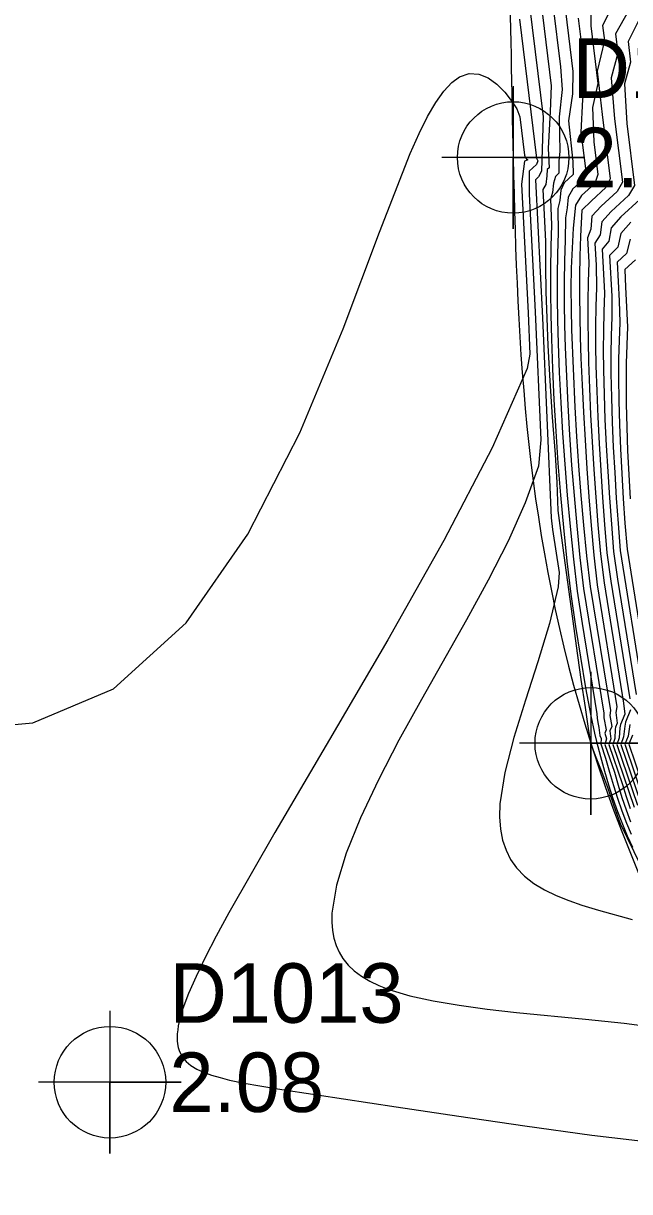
# Model space of a CAD drawing. Extents: x 2356077 to 2359823, y 225951 to 227822.
# Drawn here: x 2357165.4 to 2357190.9, y 226662.63 to 226711.73 of the extents above; entities that cross this region are included whole.
import ezdxf

# ---------------------------------------------------------------- set-up
doc = ezdxf.new("R2010")
doc.units = 0
for name, color, linetype in [('DTM Contours Major', 7, 'Continuous'), ('DTM Contours Minor', 7, 'Continuous'), ('Exist DTM Breakline', 7, 'Continuous'), ('Exist DTM Breakline Cogo Elevation', 7, 'Continuous'), ('Exist DTM Breakline Cogo Number', 7, 'Continuous'), ('Exist DTM Breakline Cogo Point CELL', 7, 'Continuous'), ('Exist DTM Regular Point CELL', 7, 'Continuous'), ('Exist DTM Regular Point Cogo Elevation', 7, 'Continuous'), ('Exist DTM Regular Point Cogo Number', 7, 'Continuous')]:
    doc.layers.add(name, color=color, linetype=linetype)

msp = doc.modelspace()

# ---------------------------------------------------------------- linework, layer by layer
at = {"layer": 'DTM Contours Major'}
for points in [[(2357191.695, 226712.68), (2357190.834, 226710.976), (2357190.941, 226710.105), (2357190.69, 226709.185), (2357190.785, 226707.524), (2357191.107, 226704.913), (2357190.857, 226704.496), (2357190.119, 226703.831), (2357189.724, 226703.384), (2357189.654, 226702.839), (2357189.439, 226702.5), (2357189.487, 226701.568), (2357189.505, 226700.629), (2357189.48, 226699.829), (2357189.469, 226699.016), (2357189.47, 226698.186), (2357189.484, 226697.337), (2357189.514, 226696.273), (2357189.559, 226695.182), (2357189.616, 226694.07), (2357189.684, 226692.944), (2357189.762, 226691.808), (2357189.848, 226690.671), (2357189.945, 226689.484), (2357190.108, 226688.289), (2357190.908, 226683.342)], [(2357188.204, 226712.24), (2357188.517, 226709.704), (2357188.499, 226708.767), (2357188.325, 226707.64), (2357188.507, 226705.929), (2357188.526, 226705.377), (2357188.141, 226705.031), (2357188.001, 226704.718), (2357187.96, 226704.294), (2357187.883, 226703.95), (2357187.892, 226702.935), (2357187.864, 226702.041), (2357187.852, 226701.131), (2357187.854, 226700.202), (2357187.869, 226699.252), (2357187.895, 226698.276), (2357187.941, 226697.051), (2357188.002, 226695.793), (2357188.078, 226694.51), (2357188.168, 226693.209), (2357188.273, 226691.898), (2357188.393, 226690.585), (2357188.534, 226689.219), (2357188.689, 226687.871), (2357188.898, 226686.513), (2357189.513, 226682.717), (2357189.534, 226682.533), (2357189.561, 226682.343), (2357189.597, 226682.142), (2357189.651, 226681.799), (2357189.698, 226681.675), (2357189.685, 226681.449), (2357189.889, 226680.846), (2357190.053, 226680.261), (2357190.217, 226679.704), (2357190.391, 226679.163), (2357190.576, 226678.636), (2357190.773, 226678.12), (2357190.967, 226677.65)], [(2357161.912, 226681.979), (2357165.798, 226682.327), (2357169.193, 226683.766), (2357172.254, 226686.532), (2357174.844, 226690.26), (2357177.022, 226694.524), (2357178.847, 226698.898), (2357180.378, 226702.954), (2357181.673, 226706.267), (2357182.045, 226707.1), (2357182.403, 226707.813), (2357182.748, 226708.409), (2357183.085, 226708.885), (2357183.416, 226709.243), (2357183.745, 226709.483), (2357184.155, 226709.62), (2357184.559, 226709.598), (2357184.949, 226709.442), (2357185.317, 226709.18), (2357185.657, 226708.836), (2357185.961, 226708.439), (2357186.148, 226708.142), (2357186.277, 226707.803), (2357186.476, 226706.188), (2357186.485, 226706.152), (2357186.499, 226706.117), (2357186.523, 226706.08), (2357186.562, 226706.04), (2357186.624, 226705.996), (2357186.476, 226705.939), (2357186.35, 226704.97), (2357186.627, 226699.563), (2357186.703, 226697.83), (2357186.587, 226697.223), (2357185.112, 226693.887), (2357183.082, 226689.995), (2357180.728, 226685.822), (2357178.282, 226681.639), (2357175.976, 226677.721), (2357174.042, 226674.341), (2357173.51, 226673.361), (2357173.05, 226672.473), (2357172.662, 226671.672), (2357172.349, 226670.958), (2357172.113, 226670.326), (2357171.955, 226669.774), (2357171.918, 226669.594), (2357171.891, 226669.424), (2357171.874, 226669.264), (2357171.868, 226669.112), (2357171.871, 226668.969), (2357171.885, 226668.835), (2357171.913, 226668.69), (2357171.954, 226668.556), (2357172.008, 226668.431), (2357172.075, 226668.314), (2357172.154, 226668.205), (2357172.246, 226668.104), (2357172.449, 226667.933), (2357172.694, 226667.783), (2357172.981, 226667.649), (2357173.307, 226667.53), (2357173.673, 226667.422), (2357174.077, 226667.321), (2357174.681, 226667.193), (2357175.352, 226667.07), (2357176.089, 226666.948), (2357177.756, 226666.696), (2357181.081, 226666.196), (2357183.715, 226665.798), (2357186.489, 226665.392), (2357189.305, 226665.009), (2357192.067, 226664.678)], [(2357190.937, 226682.876), (2357190.732, 226682.364), (2357190.698, 226682.189), (2357190.648, 226681.743), (2357190.532, 226681.428), (2357191.37, 226678.955)]]:
    msp.add_lwpolyline(points, dxfattribs=at)
at = {"layer": 'DTM Contours Minor'}
for points in [[(2357186.465, 226714.298), (2357187.267, 226707.799), (2357187.221, 226706.448), (2357187.194, 226705.526), (2357187.068, 226705.28), (2357186.933, 226705.158), (2357187.231, 226699.359), (2357187.6, 226690.953), (2357187.65, 226690.454), (2357187.942, 226688.654), (2357187.895, 226688.052), (2357187.522, 226686.503), (2357187.038, 226684.896), (2357186.517, 226683.283), (2357186.028, 226681.716), (2357185.646, 226680.247), (2357185.442, 226678.928), (2357185.427, 226678.377), (2357185.466, 226677.868), (2357185.557, 226677.401), (2357185.7, 226676.976), (2357185.894, 226676.589), (2357186.138, 226676.242), (2357186.476, 226675.889), (2357186.872, 226675.581), (2357187.319, 226675.31), (2357187.809, 226675.071), (2357188.337, 226674.86), (2357188.895, 226674.67), (2357189.587, 226674.464), (2357191.004, 226674.068)], [(2357190.797, 226713.683), (2357189.762, 226711.642), (2357189.84, 226711.008), (2357189.54, 226709.727), (2357189.748, 226707.907), (2357190.081, 226705.203), (2357189.904, 226704.83), (2357189.29, 226704.277), (2357188.89, 226703.879), (2357188.832, 226702.785), (2357188.809, 226701.95), (2357188.796, 226701.118), (2357188.794, 226700.276), (2357188.804, 226699.42), (2357188.824, 226698.547), (2357188.852, 226697.654), (2357188.897, 226696.534), (2357188.954, 226695.384), (2357189.022, 226694.212), (2357189.1, 226693.024), (2357189.188, 226691.827), (2357189.285, 226690.627), (2357189.396, 226689.377), (2357189.535, 226688.134), (2357190.365, 226682.999), (2357190.317, 226682.772), (2357190.374, 226682.324), (2357190.305, 226682.151), (2357190.285, 226682.063), (2357190.281, 226681.681), (2357190.198, 226681.423), (2357191.088, 226678.791)], [(2357189.247, 226712.922), (2357189.268, 226711.635), (2357189.568, 226709.204), (2357189.341, 226708.189), (2357189.396, 226706.75), (2357189.565, 226705.378), (2357189.435, 226705.004), (2357188.877, 226704.501), (2357188.619, 226704.091), (2357188.518, 226703.123), (2357188.476, 226702.278), (2357188.445, 226701.447), (2357188.432, 226700.597), (2357188.434, 226699.727), (2357188.454, 226698.85), (2357188.598, 226695.598), (2357188.665, 226694.362), (2357188.753, 226693.131), (2357188.853, 226691.891), (2357188.963, 226690.648), (2357189.088, 226689.355), (2357189.246, 226688.066), (2357190.089, 226682.852), (2357190.067, 226682.64), (2357190.145, 226682.179), (2357190.073, 226681.999), (2357190.103, 226681.664), (2357190.03, 226681.423), (2357190.598, 226679.746), (2357190.755, 226679.231), (2357190.923, 226678.732)], [(2357191.405, 226713.241), (2357190.299, 226711.298), (2357190.4, 226710.483), (2357190.128, 226709.443), (2357190.266, 226707.72), (2357190.594, 226705.059), (2357190.381, 226704.664), (2357189.705, 226704.054), (2357189.315, 226703.63), (2357189.268, 226703.088), (2357189.132, 226702.713), (2357189.183, 226701.683), (2357189.155, 226700.874), (2357189.141, 226700.054), (2357189.139, 226699.22), (2357189.149, 226698.369), (2357189.169, 226697.497), (2357189.206, 226696.405), (2357189.256, 226695.285), (2357189.318, 226694.143), (2357189.391, 226692.986), (2357189.474, 226691.82), (2357189.566, 226690.651), (2357189.67, 226689.433), (2357189.821, 226688.212), (2357190.638, 226683.163), (2357190.693, 226682.693), (2357190.518, 226682.257), (2357190.492, 226682.124), (2357190.463, 226681.709), (2357190.365, 226681.425), (2357191.227, 226678.879)], [(2357187.146, 226712.79), (2357187.601, 226709.1), (2357187.558, 226708.028), (2357187.472, 226706.471), (2357187.52, 226705.664), (2357187.437, 226705.589), (2357187.417, 226705.318), (2357187.372, 226704.957), (2357187.249, 226704.756), (2357187.304, 226703.693), (2357187.355, 226702.558), (2357187.359, 226701.523), (2357187.378, 226700.452), (2357187.412, 226699.342), (2357187.46, 226698.186), (2357187.54, 226696.713), (2357187.642, 226695.181), (2357187.764, 226693.605), (2357187.833, 226692.433), (2357187.884, 226691.264), (2357188.176, 226689.057), (2357188.447, 226687.125), (2357188.653, 226685.565), (2357188.849, 226684.16), (2357189.022, 226682.98), (2357189.158, 226682.091), (2357189.244, 226681.563), (2357189.267, 226681.44), (2357189.294, 226681.356), (2357189.322, 226681.291), (2357189.484, 226680.884), (2357189.763, 226680.184), (2357189.982, 226679.581), (2357190.23, 226678.847), (2357190.505, 226678.098), (2357191.644, 226675.745)], [(2357187.676, 226712.51), (2357187.996, 226709.909), (2357188.061, 226708.951), (2357187.934, 226707.808), (2357187.961, 226706.347), (2357187.915, 226705.953), (2357187.922, 226705.429), (2357187.776, 226705.297), (2357187.699, 226705.01), (2357187.659, 226704.62), (2357187.566, 226704.349), (2357187.611, 226703.27), (2357187.586, 226702.348), (2357187.575, 226701.411), (2357187.576, 226700.454), (2357187.589, 226699.474), (2357187.613, 226698.47), (2357187.657, 226697.209), (2357187.716, 226695.913), (2357187.791, 226694.592), (2357187.882, 226693.251), (2357187.99, 226691.9), (2357188.115, 226690.546), (2357188.264, 226689.135), (2357188.431, 226687.743), (2357188.621, 226686.379), (2357189.036, 226683.81), (2357189.266, 226682.633), (2357189.426, 226681.9), (2357189.509, 226681.547), (2357189.668, 226680.915), (2357189.835, 226680.308), (2357190.011, 226679.724), (2357190.196, 226679.158), (2357190.392, 226678.61), (2357190.599, 226678.075), (2357190.802, 226677.59), (2357191.015, 226677.112)], [(2357186.265, 226711.911), (2357186.988, 226706.066), (2357187.037, 226705.961), (2357186.985, 226705.801), (2357186.668, 226705.516), (2357186.667, 226704.558), (2357186.922, 226699.606), (2357187.158, 226694.234), (2357187.064, 226693.121), (2357186.507, 226691.574), (2357185.791, 226689.972), (2357184.956, 226688.332), (2357184.043, 226686.666), (2357182.14, 226683.316), (2357181.196, 226681.6), (2357180.331, 226679.932), (2357179.581, 226678.342), (2357178.983, 226676.859), (2357178.57, 226675.514), (2357178.38, 226674.337), (2357178.373, 226673.959), (2357178.399, 226673.606), (2357178.458, 226673.277), (2357178.551, 226672.971), (2357178.676, 226672.688), (2357178.835, 226672.427), (2357179.056, 226672.153), (2357179.32, 226671.906), (2357179.625, 226671.681), (2357179.969, 226671.479), (2357180.353, 226671.296), (2357180.774, 226671.131), (2357181.652, 226670.865), (2357182.643, 226670.644), (2357183.733, 226670.46), (2357184.905, 226670.303), (2357186.147, 226670.164), (2357189.049, 226669.879), (2357190.672, 226669.707), (2357192.274, 226669.5)], [(2357188.735, 226711.947), (2357189.039, 226709.484), (2357188.923, 226708.529), (2357188.85, 226707.164), (2357189.038, 226705.637), (2357188.983, 226705.193), (2357188.516, 226704.771), (2357188.312, 226704.423), (2357188.268, 226703.975), (2357188.199, 226703.563), (2357188.185, 226702.613), (2357188.155, 226701.748), (2357188.142, 226700.866), (2357188.144, 226699.965), (2357188.16, 226699.042), (2357188.191, 226698.112), (2357188.297, 226695.685), (2357188.371, 226694.433), (2357188.46, 226693.168), (2357188.562, 226691.893), (2357188.677, 226690.616), (2357188.81, 226689.288), (2357188.962, 226687.974), (2357189.808, 226682.741), (2357189.808, 226682.543), (2357189.917, 226682.035), (2357189.861, 226681.895), (2357189.92, 226681.667), (2357189.86, 226681.427), (2357190.257, 226680.256), (2357190.412, 226679.715), (2357190.576, 226679.191), (2357190.751, 226678.68), (2357190.94, 226678.178)], [(2357191.332, 226704.328), (2357190.532, 226703.607), (2357190.126, 226703.14), (2357190.031, 226702.582), (2357189.748, 226702.247), (2357189.843, 226700.413), (2357189.817, 226699.605), (2357189.797, 226698.812), (2357189.792, 226698.003), (2357189.799, 226697.175), (2357189.823, 226696.139), (2357189.862, 226695.078), (2357189.914, 226693.996), (2357189.977, 226692.9), (2357190.05, 226691.796), (2357190.131, 226690.689), (2357190.222, 226689.534), (2357190.395, 226688.366), (2357191.177, 226683.53)], [(2357190.945, 226703.383), (2357190.524, 226702.897), (2357190.403, 226702.322), (2357190.058, 226701.976), (2357190.147, 226700.261), (2357190.153, 226699.381), (2357190.126, 226698.608), (2357190.113, 226697.82), (2357190.114, 226697.013), (2357190.132, 226696.005), (2357190.165, 226694.973), (2357190.213, 226693.921), (2357190.271, 226692.856), (2357190.339, 226691.782), (2357190.414, 226690.705), (2357190.499, 226689.582), (2357191.445, 226683.725)], [(2357190.919, 226702.656), (2357190.773, 226702.059), (2357190.369, 226701.693), (2357190.453, 226700.069), (2357190.489, 226699.158), (2357190.454, 226698.405), (2357190.435, 226697.637), (2357190.43, 226696.852), (2357190.442, 226695.871), (2357190.47, 226694.867), (2357190.512, 226693.845), (2357190.566, 226692.81), (2357190.629, 226691.767), (2357190.698, 226690.721), (2357190.789, 226689.633), (2357191.712, 226683.926)], [(2357191.143, 226701.795), (2357190.695, 226701.392), (2357190.719, 226700.647), (2357190.805, 226698.983), (2357190.757, 226697.454), (2357190.747, 226696.69), (2357190.752, 226695.737), (2357190.775, 226694.762), (2357190.812, 226693.769), (2357190.861, 226692.765), (2357190.918, 226691.752)], [(2357190.904, 226682.257), (2357190.833, 226681.779), (2357190.699, 226681.43), (2357191.515, 226679.022)], [(2357191.019, 226681.817), (2357190.867, 226681.432), (2357191.661, 226679.085)]]:
    msp.add_lwpolyline(points, dxfattribs=at)
at = {"layer": 'Exist DTM Breakline'}
msp.add_spline([(2357185.71, 226723.561), (2357186, 226706.097), (2357189.263, 226681.472), (2357206.207, 226660.225), (2357233.253, 226666.38), (2357241.159, 226659.296), (2357238.928, 226647.832), (2357226.863, 226640.568)], degree=3, dxfattribs=at)
at = {"layer": 'Exist DTM Breakline Cogo Point CELL'}
for points in [[(2357186, 226709.097), (2357186, 226703.097), (2357186, 226706.097), (2357189, 226706.097), (2357183, 226706.097)], [(2357189.263, 226684.472), (2357189.263, 226678.472), (2357189.263, 226681.472), (2357192.263, 226681.472), (2357186.263, 226681.472)]]:
    msp.add_lwpolyline(points, dxfattribs=at)
for centre in [(2357186, 226706.097), (2357189.263, 226681.472)]:
    msp.add_circle(centre, 2.344, dxfattribs=at)
at = {"layer": 'Exist DTM Regular Point CELL'}
msp.add_lwpolyline([(2357169.042, 226670.227), (2357169.042, 226664.227), (2357169.042, 226667.227), (2357172.042, 226667.227), (2357166.042, 226667.227)], dxfattribs=at)
msp.add_circle((2357169.042, 226667.227), 2.344, dxfattribs=at)

# ---------------------------------------------------------------- texts
at = {"layer": 'Exist DTM Breakline Cogo Elevation'}
msp.add_text('2.10', height=2.5, dxfattribs=at).set_placement((2357188.5, 226704.847))
at = {"layer": 'Exist DTM Breakline Cogo Number'}
msp.add_text('D1012', height=2.5, dxfattribs=at).set_placement((2357188.5, 226708.597))
at = {"layer": 'Exist DTM Regular Point Cogo Elevation'}
msp.add_text('2.08', height=2.5, dxfattribs=at).set_placement((2357171.542, 226665.977))
at = {"layer": 'Exist DTM Regular Point Cogo Number'}
msp.add_text('D1013', height=2.5, dxfattribs=at).set_placement((2357171.542, 226669.727))

doc.saveas('drawing.dxf')
